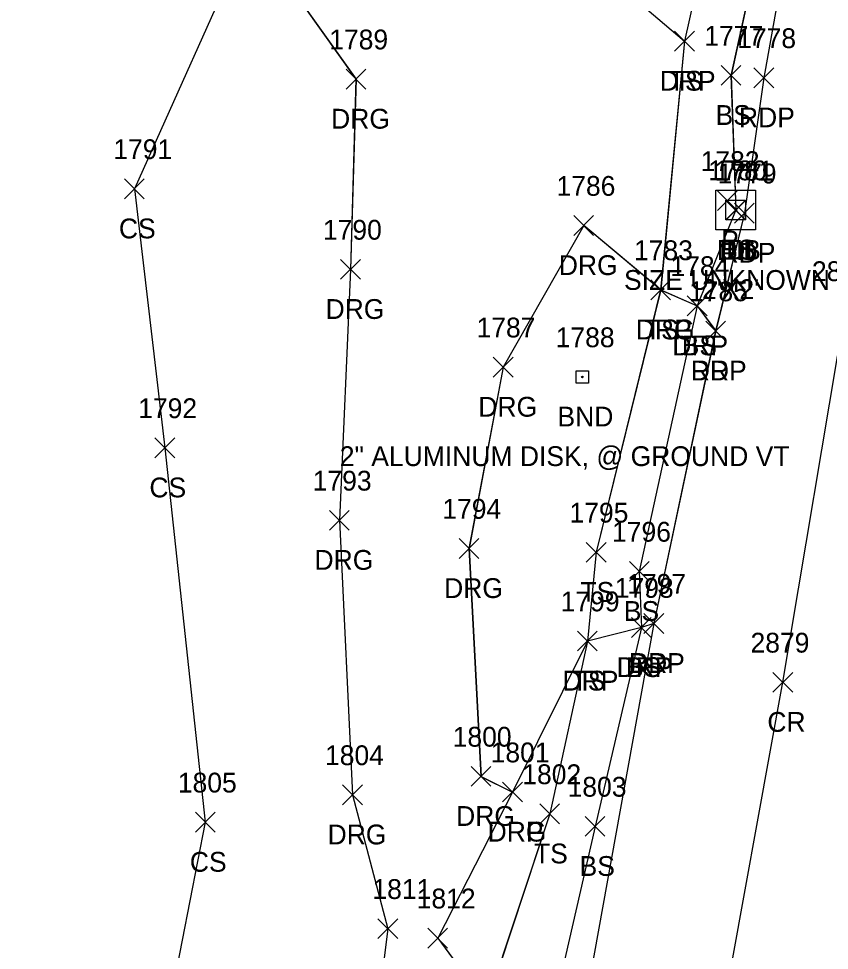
# Model space of a CAD drawing. Extents: x 1554668 to 1563881, y 831386 to 834374.
# Drawn here: x 1562192.3 to 1562274.2, y 832725.5 to 832819.6 of the extents above; entities that cross this region are included whole.
import ezdxf

# ---------------------------------------------------------------- set-up
doc = ezdxf.new("R2010")
doc.units = 0
for name, color, linetype in [('D_A', 7, 'Continuous'), ('D_C', 7, 'Continuous'), ('D_I', 7, 'Continuous'), ('D_TIC', 7, 'Continuous'), ('DS', 7, 'Continuous'), ('L_A', 7, 'Continuous'), ('L_I', 7, 'Continuous'), ('L_TIC', 7, 'Continuous'), ('LELB', 7, 'Continuous'), ('Level 18', 7, 'Continuous'), ('M_A', 7, 'Continuous'), ('M_C', 7, 'Continuous'), ('M_I', 7, 'Continuous'), ('P_A', 7, 'Continuous'), ('P_I', 7, 'Continuous'), ('P_TIC', 7, 'Continuous'), ('PET', 7, 'Continuous'), ('PRC', 7, 'Continuous'), ('R_A', 7, 'Continuous'), ('R_I', 7, 'Continuous'), ('R_TIC', 7, 'Continuous'), ('RDG', 7, 'Continuous'), ('RDP', 7, 'Continuous')]:
    doc.layers.add(name, color=color, linetype=linetype)

msp = doc.modelspace()

# ---------------------------------------------------------------- linework, layer by layer
at = {"layer": 'D_TIC'}
for points in [[(1562262.878, 832800.191), (1562264.878, 832802.191)], [(1562264.878, 832800.191), (1562262.878, 832802.191)], [(1562263.713, 832799.225), (1562265.713, 832801.225)], [(1562265.713, 832799.225), (1562263.713, 832801.225)]]:
    msp.add_lwpolyline(points, dxfattribs=at)
at = {"layer": 'DS'}
for p, q in [((1562262.718, 832802.256), (1562266.718, 832802.256)), ((1562262.718, 832798.256), (1562262.718, 832802.256)), ((1562266.718, 832802.256), (1562266.718, 832798.256)), ((1562263.718, 832799.256), (1562263.718, 832801.256)), ((1562263.718, 832801.256), (1562265.718, 832801.256)), ((1562265.718, 832801.256), (1562265.718, 832799.256)), ((1562264.723, 832800.257), (1562264.723, 832800.257)), ((1562264.723, 832800.257), (1562264.723, 832800.257)), ((1562265.718, 832799.256), (1562263.718, 832799.256)), ((1562266.718, 832798.256), (1562262.718, 832798.256))]:
    msp.add_line(p, q, dxfattribs=at)
at = {"layer": 'L_TIC'}
for points in [[(1562258.56, 832816.304), (1562260.56, 832818.304)], [(1562260.56, 832816.304), (1562258.56, 832818.304)], [(1562263.247, 832812.846), (1562265.247, 832814.846)], [(1562265.247, 832812.846), (1562263.247, 832814.846)], [(1562202.989, 832801.393), (1562204.989, 832803.393)], [(1562204.989, 832801.393), (1562202.989, 832803.393)], [(1562263.723, 832799.257), (1562265.723, 832801.257)], [(1562265.723, 832799.257), (1562263.723, 832801.257)], [(1562256.146, 832791.191), (1562258.146, 832793.191)], [(1562258.146, 832791.191), (1562256.146, 832793.191)], [(1562259.828, 832789.584), (1562261.828, 832791.584)], [(1562261.828, 832789.584), (1562259.828, 832791.584)], [(1562206.068, 832775.241), (1562208.068, 832777.241)], [(1562208.068, 832775.241), (1562206.068, 832777.241)], [(1562249.632, 832764.696), (1562251.632, 832766.696)], [(1562251.632, 832764.696), (1562249.632, 832766.696)], [(1562253.984, 832762.768), (1562255.984, 832764.768)], [(1562255.984, 832762.768), (1562253.984, 832764.768)], [(1562254.203, 832757.102), (1562256.203, 832759.102)], [(1562256.203, 832757.102), (1562254.203, 832759.102)], [(1562248.746, 832755.735), (1562250.746, 832757.735)], [(1562250.746, 832755.735), (1562248.746, 832757.735)], [(1562244.942, 832738.285), (1562246.942, 832740.285)], [(1562246.942, 832738.285), (1562244.942, 832740.285)], [(1562210.153, 832737.443), (1562212.153, 832739.443)], [(1562212.153, 832737.443), (1562210.153, 832739.443)], [(1562249.519, 832737.023), (1562251.519, 832739.023)], [(1562251.519, 832737.023), (1562249.519, 832739.023)]]:
    msp.add_lwpolyline(points, dxfattribs=at)
at = {"layer": 'LELB'}
for points in [[(1562200.319, 833009.343), (1562250.032, 832998.896), (1562276.392, 832991.44), (1562294.256, 832987.301), (1562294.509, 832979.714), (1562291.449, 832962.579), (1562287.107, 832937.999), (1562279.03, 832891.065), (1562273.318, 832854.566), (1562271.935, 832849.042), (1562264.251, 832813.847), (1562264.727, 832800.258), (1562260.831, 832790.587), (1562254.987, 832763.768), (1562255.206, 832758.108), (1562250.522, 832738.023), (1562244.864, 832713.348), (1562243.792, 832698.645), (1562237.934, 832666.666), (1562233.862, 832643.438), (1562225.508, 832600.623), (1562224.97, 832593.616)], [(1562200.319, 833009.343), (1562250.032, 832998.896), (1562276.392, 832991.44), (1562294.256, 832987.301), (1562294.509, 832979.714), (1562291.449, 832962.579), (1562287.107, 832937.999), (1562279.03, 832891.065), (1562273.318, 832854.566), (1562271.935, 832849.042), (1562264.251, 832813.847), (1562264.727, 832800.258), (1562260.831, 832790.587), (1562254.987, 832763.768), (1562255.206, 832758.108), (1562250.522, 832738.023), (1562244.864, 832713.348), (1562243.792, 832698.645), (1562237.934, 832666.666), (1562233.862, 832643.438), (1562225.508, 832600.623), (1562224.97, 832593.616)], [(1562200.319, 833009.343), (1562250.032, 832998.896), (1562276.392, 832991.44), (1562294.256, 832987.301), (1562294.509, 832979.714), (1562291.449, 832962.579), (1562287.107, 832937.999), (1562279.03, 832891.065), (1562273.318, 832854.566), (1562271.935, 832849.042), (1562264.251, 832813.847), (1562264.727, 832800.258), (1562260.831, 832790.587), (1562254.987, 832763.768), (1562255.206, 832758.108), (1562250.522, 832738.023), (1562244.864, 832713.348), (1562243.792, 832698.645), (1562237.934, 832666.666), (1562233.862, 832643.438), (1562225.508, 832600.623), (1562224.97, 832593.616)], [(1562200.322, 833009.343), (1562250.033, 832998.897), (1562276.395, 832991.44), (1562294.255, 832987.301), (1562294.509, 832979.715), (1562291.449, 832962.579), (1562287.105, 832937.996), (1562279.025, 832891.061), (1562273.315, 832854.563), (1562271.934, 832849.035), (1562264.247, 832813.846), (1562264.723, 832800.257), (1562260.828, 832790.584), (1562254.984, 832763.768), (1562255.203, 832758.102), (1562250.519, 832738.023), (1562244.861, 832713.342), (1562243.789, 832698.638), (1562237.929, 832666.662), (1562233.855, 832643.437), (1562225.504, 832600.622), (1562224.967, 832593.618)], [(1562200.339, 832991.633), (1562245.894, 832983.612), (1562275.386, 832978.516), (1562285.469, 832982.219), (1562282.545, 832963.944), (1562280.916, 832939.558), (1562273.247, 832892.071), (1562268.349, 832860.947), (1562266.651, 832849.059), (1562259.56, 832817.304)], [(1562200.34, 832991.632), (1562245.898, 832983.609), (1562275.383, 832978.515), (1562285.465, 832982.218), (1562282.541, 832963.942), (1562280.915, 832939.557), (1562273.248, 832892.074), (1562268.354, 832860.947), (1562266.652, 832849.066), (1562259.563, 832817.311)], [(1562200.34, 832991.632), (1562245.898, 832983.609), (1562275.383, 832978.515), (1562285.465, 832982.218), (1562282.541, 832963.942), (1562280.915, 832939.557), (1562273.248, 832892.074), (1562268.354, 832860.947), (1562266.652, 832849.066), (1562259.563, 832817.311)], [(1562200.34, 832991.632), (1562245.898, 832983.609), (1562275.383, 832978.515), (1562285.465, 832982.218), (1562282.541, 832963.942), (1562280.915, 832939.557), (1562273.248, 832892.074), (1562268.354, 832860.947), (1562266.652, 832849.066), (1562259.563, 832817.311)], [(1562218.14, 832900.292), (1562218.268, 832876.803), (1562215.95, 832854.332), (1562215.695, 832828.477), (1562203.989, 832802.393), (1562207.068, 832776.241), (1562211.153, 832738.443), (1562206.508, 832714.613), (1562211.878, 832706.879), (1562214.046, 832687.271), (1562219.869, 832665.89), (1562225.537, 832652.434), (1562223.306, 832642.664), (1562220.942, 832627.463), (1562218.599, 832610.018), (1562223.013, 832601.103)], [(1562218.139, 832900.297), (1562218.274, 832876.808), (1562215.955, 832854.338), (1562215.7, 832828.484), (1562203.993, 832802.4), (1562207.072, 832776.244), (1562211.155, 832738.444), (1562206.51, 832714.612), (1562211.882, 832706.883), (1562214.049, 832687.275), (1562219.873, 832665.886), (1562225.54, 832652.432), (1562223.311, 832642.661), (1562220.948, 832627.466), (1562218.602, 832610.014), (1562223.016, 832601.097)], [(1562218.139, 832900.297), (1562218.274, 832876.808), (1562215.955, 832854.338), (1562215.7, 832828.484), (1562203.993, 832802.4), (1562207.072, 832776.244), (1562211.155, 832738.444), (1562206.51, 832714.612), (1562211.882, 832706.883), (1562214.049, 832687.275), (1562219.873, 832665.886), (1562225.54, 832652.432), (1562223.311, 832642.661), (1562220.948, 832627.466), (1562218.602, 832610.014), (1562223.016, 832601.097)], [(1562218.139, 832900.297), (1562218.274, 832876.808), (1562215.955, 832854.338), (1562215.7, 832828.484), (1562203.993, 832802.4), (1562207.072, 832776.244), (1562211.155, 832738.444), (1562206.51, 832714.612), (1562211.882, 832706.883), (1562214.049, 832687.275), (1562219.873, 832665.886), (1562225.54, 832652.432), (1562223.311, 832642.661), (1562220.948, 832627.466), (1562218.602, 832610.014), (1562223.016, 832601.097)], [(1562257.146, 832792.191), (1562250.632, 832765.696), (1562249.746, 832756.735), (1562245.942, 832739.285), (1562239.571, 832720.027), (1562240.485, 832704.631), (1562235.792, 832667.031), (1562232.401, 832646.664), (1562223.013, 832601.103), (1562221.104, 832590.266)], [(1562257.149, 832792.196), (1562250.635, 832765.702), (1562249.749, 832756.74), (1562245.946, 832739.286), (1562239.574, 832720.029), (1562240.488, 832704.636), (1562235.794, 832667.026), (1562232.403, 832646.663), (1562223.016, 832601.097), (1562221.107, 832590.266)], [(1562257.149, 832792.196), (1562250.635, 832765.702), (1562249.749, 832756.74), (1562245.946, 832739.286), (1562239.574, 832720.029), (1562240.488, 832704.636), (1562235.794, 832667.026), (1562232.403, 832646.663), (1562223.016, 832601.097), (1562221.107, 832590.266)], [(1562257.149, 832792.196), (1562250.635, 832765.702), (1562249.749, 832756.74), (1562245.946, 832739.286), (1562239.574, 832720.029), (1562240.488, 832704.636), (1562235.794, 832667.026), (1562232.403, 832646.663), (1562223.016, 832601.097), (1562221.107, 832590.266)]]:
    msp.add_lwpolyline(points, dxfattribs=at)
at = {"layer": 'Level 18'}
msp.add_lwpolyline([(1562248.612, 832784.027), (1562249.862, 832784.027), (1562249.862, 832782.777), (1562248.612, 832782.777)], close=True, dxfattribs=at)
msp.add_circle((1562249.237, 832783.402), 0.0833, dxfattribs=at)
at = {"layer": 'P_TIC'}
for points in [[(1562266.566, 832812.604), (1562268.566, 832814.604)], [(1562268.566, 832812.604), (1562266.566, 832814.604)], [(1562264.603, 832798.939), (1562266.603, 832800.939)], [(1562266.603, 832798.939), (1562264.603, 832800.939)], [(1562261.702, 832787.044), (1562263.702, 832789.044)], [(1562263.702, 832787.044), (1562261.702, 832789.044)], [(1562255.455, 832757.513), (1562257.455, 832759.513)], [(1562257.455, 832757.513), (1562255.455, 832759.513)], [(1562268.49, 832751.57), (1562270.49, 832753.57)], [(1562270.49, 832751.57), (1562268.49, 832753.57)]]:
    msp.add_lwpolyline(points, dxfattribs=at)
at = {"layer": 'PET'}
for points in [[(1562273.885, 832849.078), (1562267.566, 832813.604), (1562265.603, 832799.939), (1562262.702, 832788.044), (1562256.455, 832758.513), (1562247.466, 832708.729), (1562245.108, 832694.982), (1562239.881, 832666.33), (1562235.287, 832641.147), (1562227.424, 832596.073), (1562223.217, 832566.02), (1562217.529, 832537.337), (1562210.223, 832493.736), (1562206.372, 832468.814), (1562200.609, 832439.099), (1562195.311, 832417.053), (1562190.426, 832389.216), (1562186.216, 832366.423), (1562178.76, 832327.806), (1562173.255, 832299.979), (1562167.833, 832271.729)], [(1562273.888, 832849.082), (1562267.57, 832813.605), (1562265.607, 832799.938), (1562262.705, 832788.043), (1562256.457, 832758.517), (1562247.47, 832708.736), (1562245.111, 832694.99), (1562239.884, 832666.33), (1562235.289, 832641.147), (1562227.427, 832596.074), (1562223.221, 832566.018), (1562217.533, 832537.341), (1562210.228, 832493.73), (1562206.377, 832468.81), (1562200.609, 832439.095), (1562195.315, 832417.049), (1562190.426, 832389.208), (1562186.219, 832366.417), (1562178.763, 832327.803), (1562173.257, 832299.981), (1562167.837, 832271.725)], [(1562273.888, 832849.082), (1562267.57, 832813.605), (1562265.607, 832799.938), (1562262.705, 832788.043), (1562256.457, 832758.517), (1562247.47, 832708.736), (1562245.111, 832694.99), (1562239.884, 832666.33), (1562235.289, 832641.147), (1562227.427, 832596.074), (1562223.221, 832566.018), (1562217.533, 832537.341), (1562210.228, 832493.73), (1562206.377, 832468.81), (1562200.609, 832439.095), (1562195.315, 832417.049), (1562190.426, 832389.208), (1562186.219, 832366.417), (1562178.763, 832327.803), (1562173.257, 832299.981), (1562167.837, 832271.725)], [(1562273.888, 832849.082), (1562267.57, 832813.605), (1562265.607, 832799.938), (1562262.705, 832788.043), (1562256.457, 832758.517), (1562247.47, 832708.736), (1562245.111, 832694.99), (1562239.884, 832666.33), (1562235.289, 832641.147), (1562227.427, 832596.074), (1562223.221, 832566.018), (1562217.533, 832537.341), (1562210.228, 832493.73), (1562206.377, 832468.81), (1562200.609, 832439.095), (1562195.315, 832417.049), (1562190.426, 832389.208), (1562186.219, 832366.417), (1562178.763, 832327.803), (1562173.257, 832299.981), (1562167.837, 832271.725)]]:
    msp.add_lwpolyline(points, dxfattribs=at)
at = {"layer": 'PRC'}
for points in [[(1562110.411, 831900.561), (1562120.308, 831948.457), (1562125.632, 831978.446), (1562135.485, 832029.35), (1562141.594, 832061.08), (1562148.973, 832098.697), (1562154.265, 832127.132), (1562163.42, 832175.531), (1562172.445, 832223.752), (1562181.394, 832270.005), (1562188.915, 832310.797), (1562198.31, 832360.399), (1562204.785, 832396.81), (1562210.164, 832423.469), (1562217.979, 832466.497), (1562228.735, 832524.397), (1562236.126, 832565.741), (1562244.769, 832613.731), (1562253.108, 832660.756), (1562257.149, 832682.207), (1562263.128, 832717.528), (1562269.494, 832752.574), (1562275.778, 832790.076), (1562288.132, 832857.633)], [(1562110.411, 831900.561), (1562120.308, 831948.457), (1562125.632, 831978.446), (1562135.485, 832029.35), (1562141.594, 832061.08), (1562148.973, 832098.697), (1562154.265, 832127.132), (1562163.42, 832175.531), (1562172.445, 832223.752), (1562181.394, 832270.005), (1562188.915, 832310.797), (1562198.31, 832360.399), (1562204.785, 832396.81), (1562210.164, 832423.469), (1562217.979, 832466.497), (1562228.735, 832524.397), (1562236.126, 832565.741), (1562244.769, 832613.731), (1562253.108, 832660.756), (1562257.149, 832682.207), (1562263.128, 832717.528), (1562269.494, 832752.574), (1562275.778, 832790.076), (1562288.132, 832857.633)], [(1562110.411, 831900.561), (1562120.308, 831948.457), (1562125.632, 831978.446), (1562135.485, 832029.35), (1562141.594, 832061.08), (1562148.973, 832098.697), (1562154.265, 832127.132), (1562163.42, 832175.531), (1562172.445, 832223.752), (1562181.394, 832270.005), (1562188.915, 832310.797), (1562198.31, 832360.399), (1562204.785, 832396.81), (1562210.164, 832423.469), (1562217.979, 832466.497), (1562228.735, 832524.397), (1562236.126, 832565.741), (1562244.769, 832613.731), (1562253.108, 832660.756), (1562257.149, 832682.207), (1562263.128, 832717.528), (1562269.494, 832752.574), (1562275.778, 832790.076), (1562288.132, 832857.633)], [(1562110.416, 831900.563), (1562120.309, 831948.456), (1562125.634, 831978.446), (1562135.488, 832029.349), (1562141.594, 832061.08), (1562148.971, 832098.698), (1562154.265, 832127.137), (1562163.419, 832175.534), (1562172.445, 832223.751), (1562181.389, 832270.011), (1562188.91, 832310.801), (1562198.306, 832360.397), (1562204.781, 832396.813), (1562210.163, 832423.475), (1562217.975, 832466.5), (1562228.731, 832524.404), (1562236.122, 832565.744), (1562244.766, 832613.73), (1562253.104, 832660.756), (1562257.145, 832682.206), (1562263.124, 832717.525), (1562269.49, 832752.57), (1562275.776, 832790.077), (1562288.125, 832857.632)]]:
    msp.add_lwpolyline(points, dxfattribs=at)
at = {"layer": 'R_TIC'}
for points in [[(1562258.56, 832816.304), (1562260.56, 832818.304)], [(1562260.56, 832816.304), (1562258.56, 832818.304)], [(1562225.372, 832812.472), (1562227.372, 832814.472)], [(1562227.372, 832812.472), (1562225.372, 832814.472)], [(1562248.374, 832797.689), (1562250.374, 832799.689)], [(1562250.374, 832797.689), (1562248.374, 832799.689)], [(1562224.814, 832793.259), (1562226.814, 832795.259)], [(1562226.814, 832793.259), (1562224.814, 832795.259)], [(1562256.146, 832791.191), (1562258.146, 832793.191)], [(1562258.146, 832791.191), (1562256.146, 832793.191)], [(1562256.146, 832791.191), (1562258.146, 832793.191)], [(1562258.146, 832791.191), (1562256.146, 832793.191)], [(1562259.828, 832789.584), (1562261.828, 832791.584)], [(1562261.828, 832789.584), (1562259.828, 832791.584)], [(1562261.702, 832787.044), (1562263.702, 832789.044)], [(1562263.702, 832787.044), (1562261.702, 832789.044)], [(1562240.241, 832783.389), (1562242.241, 832785.389)], [(1562242.241, 832783.389), (1562240.241, 832785.389)], [(1562223.697, 832767.927), (1562225.697, 832769.927)], [(1562225.697, 832767.927), (1562223.697, 832769.927)], [(1562236.787, 832765.08), (1562238.787, 832767.08)], [(1562238.787, 832765.08), (1562236.787, 832767.08)], [(1562254.203, 832757.102), (1562256.203, 832759.102)], [(1562256.203, 832757.102), (1562254.203, 832759.102)], [(1562255.455, 832757.513), (1562257.455, 832759.513)], [(1562257.455, 832757.513), (1562255.455, 832759.513)], [(1562248.746, 832755.735), (1562250.746, 832757.735)], [(1562250.746, 832755.735), (1562248.746, 832757.735)], [(1562237.999, 832742.072), (1562239.999, 832744.072)], [(1562239.999, 832742.072), (1562237.999, 832744.072)], [(1562225.017, 832740.204), (1562227.017, 832742.204)], [(1562227.017, 832740.204), (1562225.017, 832742.204)], [(1562241.181, 832740.488), (1562243.181, 832742.488)], [(1562243.181, 832740.488), (1562241.181, 832742.488)], [(1562241.181, 832740.488), (1562243.181, 832742.488)], [(1562243.181, 832740.488), (1562241.181, 832742.488)], [(1562228.592, 832726.694), (1562230.592, 832728.694)], [(1562230.592, 832726.694), (1562228.592, 832728.694)], [(1562233.632, 832725.743), (1562235.632, 832727.743)], [(1562235.632, 832725.743), (1562233.632, 832727.743)]]:
    msp.add_lwpolyline(points, dxfattribs=at)
at = {"layer": 'RDG'}
for points in [[(1562178.329, 832849.013), (1562178.773, 832830.356), (1562196.752, 832830.897), (1562215.695, 832828.477), (1562226.372, 832813.472), (1562225.814, 832794.259), (1562224.697, 832768.927), (1562226.017, 832741.204), (1562229.592, 832727.694), (1562224.664, 832688.775), (1562227.753, 832666.748), (1562230.729, 832653.346), (1562232.401, 832646.664), (1562233.855, 832643.437), (1562235.287, 832641.147)], [(1562178.336, 832849.018), (1562178.777, 832830.361), (1562196.753, 832830.898), (1562215.7, 832828.484), (1562226.377, 832813.479), (1562225.818, 832794.264), (1562224.701, 832768.933), (1562226.02, 832741.204), (1562229.595, 832727.694), (1562224.668, 832688.779), (1562227.756, 832666.747), (1562230.732, 832653.344), (1562232.403, 832646.663), (1562233.862, 832643.438), (1562235.289, 832641.147)], [(1562178.336, 832849.018), (1562178.777, 832830.361), (1562196.753, 832830.898), (1562215.7, 832828.484), (1562226.377, 832813.479), (1562225.818, 832794.264), (1562224.701, 832768.933), (1562226.02, 832741.204), (1562229.595, 832727.694), (1562224.668, 832688.779), (1562227.756, 832666.747), (1562230.732, 832653.344), (1562232.403, 832646.663), (1562233.862, 832643.438), (1562235.289, 832641.147)], [(1562178.336, 832849.018), (1562178.777, 832830.361), (1562196.753, 832830.898), (1562215.7, 832828.484), (1562226.377, 832813.479), (1562225.818, 832794.264), (1562224.701, 832768.933), (1562226.02, 832741.204), (1562229.595, 832727.694), (1562224.668, 832688.779), (1562227.756, 832666.747), (1562230.732, 832653.344), (1562232.403, 832646.663), (1562233.862, 832643.438), (1562235.289, 832641.147)], [(1562257.146, 832792.191), (1562249.374, 832798.689), (1562241.241, 832784.389), (1562237.787, 832766.08), (1562238.999, 832743.072), (1562242.181, 832741.488)], [(1562257.149, 832792.196), (1562249.377, 832798.687), (1562241.244, 832784.396), (1562237.79, 832766.084), (1562239.002, 832743.075), (1562242.184, 832741.49)], [(1562257.149, 832792.196), (1562249.377, 832798.687), (1562241.244, 832784.396), (1562237.79, 832766.084), (1562239.002, 832743.075), (1562242.184, 832741.49)], [(1562257.149, 832792.196), (1562249.377, 832798.687), (1562241.244, 832784.396), (1562237.79, 832766.084), (1562239.002, 832743.075), (1562242.184, 832741.49)]]:
    msp.add_lwpolyline(points, dxfattribs=at)
at = {"layer": 'RDP'}
for points in [[(1562256.496, 832919.826), (1562255.423, 832911.976), (1562251.545, 832894.15), (1562240.191, 832858.531), (1562236.924, 832836.565), (1562259.56, 832817.304), (1562257.146, 832792.191), (1562260.828, 832790.584), (1562262.702, 832788.044)], [(1562256.499, 832919.83), (1562255.426, 832911.979), (1562251.548, 832894.151), (1562240.195, 832858.537), (1562236.928, 832836.57), (1562259.563, 832817.311), (1562257.149, 832792.196), (1562260.831, 832790.587), (1562262.705, 832788.043)], [(1562256.499, 832919.83), (1562255.426, 832911.979), (1562251.548, 832894.151), (1562240.195, 832858.537), (1562236.928, 832836.57), (1562259.563, 832817.311), (1562257.149, 832792.196), (1562260.831, 832790.587), (1562262.705, 832788.043)], [(1562256.499, 832919.83), (1562255.426, 832911.979), (1562251.548, 832894.151), (1562240.195, 832858.537), (1562236.928, 832836.57), (1562259.563, 832817.311), (1562257.149, 832792.196), (1562260.831, 832790.587), (1562262.705, 832788.043)], [(1562256.455, 832758.513), (1562255.203, 832758.102), (1562249.746, 832756.735), (1562242.181, 832741.488), (1562234.632, 832726.743), (1562239.571, 832720.027), (1562244.861, 832713.342), (1562247.466, 832708.729)], [(1562256.457, 832758.517), (1562255.206, 832758.108), (1562249.749, 832756.74), (1562242.184, 832741.49), (1562234.635, 832726.747), (1562239.574, 832720.029), (1562244.864, 832713.348), (1562247.47, 832708.736)], [(1562256.457, 832758.517), (1562255.206, 832758.108), (1562249.749, 832756.74), (1562242.184, 832741.49), (1562234.635, 832726.747), (1562239.574, 832720.029), (1562244.864, 832713.348), (1562247.47, 832708.736)], [(1562256.457, 832758.517), (1562255.206, 832758.108), (1562249.749, 832756.74), (1562242.184, 832741.49), (1562234.635, 832726.747), (1562239.574, 832720.029), (1562244.864, 832713.348), (1562247.47, 832708.736)]]:
    msp.add_lwpolyline(points, dxfattribs=at)

# ---------------------------------------------------------------- texts
at = {"layer": 'D_A'}
for s, p in [('P', (1562263.256, 832796.191)), ('DIB', (1562262.815, 832795.225)), ('DI', (1562263.778, 832795.257))]:
    msp.add_text(s, height=2, dxfattribs=at).set_placement(p)
at = {"layer": 'D_C'}
for s, p in [('SIZE UNKNOWN', (1562253.445, 832792.191)), ("2'X2'", (1562261.322, 832791.257))]:
    msp.add_text(s, height=2, dxfattribs=at).set_placement(p)
at = {"layer": 'D_I'}
for s, p in [('1782', (1562261.185, 832804.191)), ('1780', (1562261.944, 832803.257)), ('1781', (1562262.587, 832803.225))]:
    msp.add_text(s, height=2, dxfattribs=at).set_placement(p)
at = {"layer": 'L_A'}
for s, p in [('TS', (1562257.97, 832812.304)), ('BS', (1562262.688, 832808.846)), ('CS', (1562202.43, 832797.393)), ('BS', (1562263.164, 832795.257)), ('TS', (1562255.556, 832787.191)), ('BS', (1562259.269, 832785.584)), ('CS', (1562205.509, 832771.241)), ('TS', (1562249.041, 832760.696)), ('BS', (1562253.425, 832758.768)), ('BS', (1562253.644, 832753.102)), ('TS', (1562248.155, 832751.735)), ('CS', (1562209.594, 832733.443)), ('TS', (1562244.352, 832734.285)), ('BS', (1562248.959, 832733.023))]:
    msp.add_text(s, height=2, dxfattribs=at).set_placement(p)
at = {"layer": 'L_I'}
for s, p in [('1777', (1562261.554, 832816.846)), ('1791', (1562201.863, 832805.393)), ('1780', (1562261.944, 832803.257)), ('1783', (1562254.453, 832795.191)), ('1784', (1562258.135, 832793.584)), ('1792', (1562204.375, 832779.241)), ('1795', (1562247.939, 832768.696)), ('1796', (1562252.236, 832766.768)), ('1798', (1562252.51, 832761.102)), ('1799', (1562247.045, 832759.735)), ('1802', (1562243.17, 832742.285)), ('1805', (1562208.381, 832741.443)), ('1803', (1562247.747, 832741.023))]:
    msp.add_text(s, height=2, dxfattribs=at).set_placement(p)
at = {"layer": 'M_A'}
msp.add_text('BND', height=2, dxfattribs=at).set_placement((1562246.726, 832778.402))
at = {"layer": 'M_C'}
msp.add_text('2" ALUMINUM DISK, @ GROUND VT', height=2, dxfattribs=at).set_placement((1562224.741, 832774.402))
at = {"layer": 'M_I'}
msp.add_text('1788', height=2, dxfattribs=at).set_placement((1562246.544, 832786.402))
at = {"layer": 'P_A'}
for s, p in [('RDP', (1562265.054, 832808.604)), ('RDP', (1562263.091, 832794.939)), ('RDP', (1562260.19, 832783.044)), ('RDP', (1562253.943, 832753.513)), ('CR', (1562267.923, 832747.57))]:
    msp.add_text(s, height=2, dxfattribs=at).set_placement(p)
at = {"layer": 'P_I'}
for s, p in [('1778', (1562264.873, 832816.604)), ('1779', (1562262.903, 832802.939)), ('2880', (1562272.429, 832793.077)), ('1785', (1562260.009, 832791.044)), ('1797', (1562253.762, 832761.513)), ('2879', (1562266.222, 832755.57))]:
    msp.add_text(s, height=2, dxfattribs=at).set_placement(p)
at = {"layer": 'R_A'}
for s, p in [('DRP', (1562257.049, 832812.304)), ('DRG', (1562223.86, 832808.472)), ('DRG', (1562246.862, 832793.689)), ('DRG', (1562223.302, 832789.259)), ('DRG', (1562254.634, 832787.191)), ('DRP', (1562254.634, 832787.191)), ('DRP', (1562258.316, 832785.584)), ('DRP', (1562260.19, 832783.044)), ('DRG', (1562238.729, 832779.389)), ('DRG', (1562222.185, 832763.927)), ('DRG', (1562235.275, 832761.08)), ('DRP', (1562253.943, 832753.513)), ('DRP', (1562252.691, 832753.102)), ('DRP', (1562247.234, 832751.735)), ('DRG', (1562236.487, 832738.072)), ('DRG', (1562223.505, 832736.204)), ('DRG', (1562239.669, 832736.488)), ('DRP', (1562239.669, 832736.488))]:
    msp.add_text(s, height=2, dxfattribs=at).set_placement(p)
at = {"layer": 'R_I'}
for s, p in [('1789', (1562223.671, 832816.472)), ('1786', (1562246.626, 832801.689)), ('1790', (1562223.035, 832797.259)), ('1783', (1562254.453, 832795.191)), ('1783', (1562254.453, 832795.191)), ('1784', (1562258.135, 832793.584)), ('1785', (1562260.009, 832791.044)), ('1787', (1562238.548, 832787.389)), ('1793', (1562222.004, 832771.927)), ('1794', (1562235.094, 832769.08)), ('1798', (1562252.51, 832761.102)), ('1797', (1562253.762, 832761.513)), ('1799', (1562247.045, 832759.735)), ('1800', (1562236.141, 832746.072)), ('1804', (1562223.245, 832744.204)), ('1801', (1562239.976, 832744.488)), ('1801', (1562239.976, 832744.488)), ('1811', (1562228.033, 832730.694)), ('1812', (1562232.506, 832729.743))]:
    msp.add_text(s, height=2, dxfattribs=at).set_placement(p)

doc.saveas('drawing.dxf')
